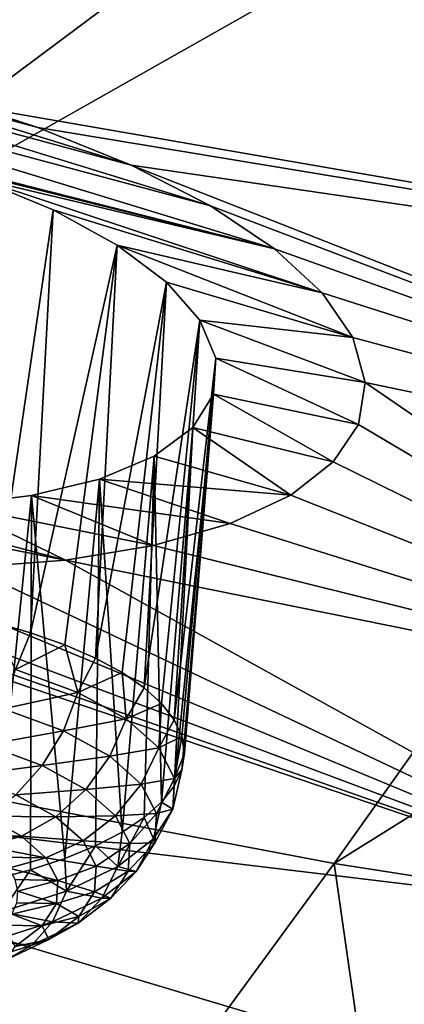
# Model space of a CAD drawing. Header units: metres. Extents: x -90 to 304, y -90 to 74.
# Tile 230 of 570: x 214.78 to 215.96, y -1.5 to 1.53. Entities that reach past the tile are written whole.
import ezdxf

# ---------------------------------------------------------------- set-up
doc = ezdxf.new("R2010")
doc.units = ezdxf.units.M
doc.layers.add('solid_21662050_350', color=7, linetype='CONTINUOUS')

msp = doc.modelspace()

# ---------------------------------------------------------------- linework, layer by layer
at = {"layer": 'solid_21662050_350'}
for points in [[(215.873734, 4.158753, 221.013428), (212.861694, 4.843024, 219.112793), (208.595856, 0.413328, 223.919876)], [(215.873734, 4.158753, 221.013428), (208.595856, 0.413328, 223.919876), (212.084122, -0.376045, 226.112442)], [(219.035385, 3.556889, 222.685165), (215.873734, 4.158753, 221.013428), (212.084122, -0.376045, 226.112442)], [(219.035385, 3.556889, 222.685165), (212.084122, -0.376045, 226.112442), (215.744446, -1.070291, 228.040787)], [(222.327042, 3.041162, 224.117661), (219.035385, 3.556889, 222.685165), (215.744446, -1.070291, 228.040787)], [(211.903397, 3.068192, 164.105408), (215.508759, 1.915736, 165.434235), (214.630753, 1.260275, 167.254196)], [(222.327042, 3.041162, 224.117661), (215.744446, -1.070291, 228.040787), (219.554276, -1.665131, 229.693024)], [(219.493256, 1.132907, 166.048431), (215.508759, 1.915736, 165.434235), (216.539154, 2.547928, 163.678253)], [(218.642761, 0.565247, 167.625168), (214.630753, 1.260275, 167.254196), (215.508759, 1.915736, 165.434235)], [(219.493256, 1.132907, 166.048431), (218.642761, 0.565247, 167.625168), (215.508759, 1.915736, 165.434235)], [(215.363953, 0.953673, 167.728516), (213.427536, 1.47194, 167.186035), (213.790237, 1.437621, 167.134735)], [(215.56073, 0.821581, 167.977005), (213.427536, 1.47194, 167.186035), (215.363953, 0.953673, 167.728516)], [(214.367477, 1.124777, 167.667068), (213.427536, 1.47194, 167.186035), (215.56073, 0.821581, 167.977005)], [(215.120224, 1.078895, 167.514099), (213.790237, 1.437621, 167.134735), (214.153625, 1.378343, 167.143982)], [(215.363953, 0.953673, 167.728516), (213.790237, 1.437621, 167.134735), (215.120224, 1.078895, 167.514099)], [(214.832642, 1.194305, 167.339844), (214.153625, 1.378343, 167.143982), (214.630753, 1.260275, 167.254196)], [(215.120224, 1.078895, 167.514099), (214.153625, 1.378343, 167.143982), (214.832642, 1.194305, 167.339844)], [(214.832642, 1.194305, 167.339844), (214.630753, 1.260275, 167.254196), (218.642761, 0.565247, 167.625168)], [(215.120224, 1.078895, 167.514099), (214.832642, 1.194305, 167.339844), (218.642761, 0.565247, 167.625168)], [(214.367477, 1.124777, 167.667068), (215.56073, 0.821581, 167.977005), (214.508301, 1.084101, 167.713928)], [(214.508301, 1.084101, 167.713928), (215.56073, 0.821581, 167.977005), (214.641327, 1.039527, 167.773163)], [(215.120224, 1.078895, 167.514099), (218.642761, 0.565247, 167.625168), (217.928955, -0.023624, 169.260818)], [(215.363953, 0.953673, 167.728516), (215.120224, 1.078895, 167.514099), (217.928955, -0.023624, 169.260818)], [(214.641327, 1.039527, 167.773163), (215.56073, 0.821581, 167.977005), (215.707321, 0.685895, 168.252747)], [(214.641327, 1.039527, 167.773163), (215.707321, 0.685895, 168.252747), (214.87973, 0.940938, 167.92485)], [(214.641327, 1.039527, 167.773163), (214.87973, 0.940938, 167.92485), (214.693542, -0.326118, 167.443329)], [(214.87973, 0.940938, 167.92485), (214.809998, -0.359903, 167.531403), (214.693542, -0.326118, 167.443329)], [(214.87973, 0.940938, 167.92485), (215.076843, 0.832899, 168.114792), (214.809998, -0.359903, 167.531403)], [(214.87973, 0.940938, 167.92485), (215.707321, 0.685895, 168.252747), (215.076843, 0.832899, 168.114792)], [(215.56073, 0.821581, 167.977005), (215.363953, 0.953673, 167.728516), (217.928955, -0.023624, 169.260818)], [(215.076843, 0.832899, 168.114792), (214.915955, -0.397554, 167.630478), (214.809998, -0.359903, 167.531403)], [(215.076843, 0.832899, 168.114792), (215.010269, -0.438658, 167.739471), (214.915955, -0.397554, 167.630478)], [(215.076843, 0.832899, 168.114792), (215.228485, 0.718739, 168.33638), (215.010269, -0.438658, 167.739471)], [(215.076843, 0.832899, 168.114792), (215.707321, 0.685895, 168.252747), (215.801483, 0.547927, 168.553268)], [(215.076843, 0.832899, 168.114792), (215.801483, 0.547927, 168.553268), (215.228485, 0.718739, 168.33638)], [(215.707321, 0.685895, 168.252747), (215.56073, 0.821581, 167.977005), (217.928955, -0.023624, 169.260818)], [(215.228485, 0.718739, 168.33638), (215.091873, -0.482764, 167.857178), (215.010269, -0.438658, 167.739471)], [(215.228485, 0.718739, 168.33638), (215.159912, -0.529389, 167.982315), (215.091873, -0.482764, 167.857178)], [(215.228485, 0.718739, 168.33638), (215.330826, 0.601673, 168.58313), (215.159912, -0.529389, 167.982315)], [(215.228485, 0.718739, 168.33638), (215.801483, 0.547927, 168.553268), (215.330826, 0.601673, 168.58313)], [(215.801483, 0.547927, 168.553268), (215.707321, 0.685895, 168.252747), (217.928955, -0.023624, 169.260818)], [(215.330826, 0.601673, 168.58313), (215.213608, -0.578023, 168.113525), (215.159912, -0.529389, 167.982315)], [(215.330826, 0.601673, 168.58313), (215.252396, -0.628132, 168.249344), (215.213608, -0.578023, 168.113525)], [(215.330826, 0.601673, 168.58313), (215.380066, 0.485239, 168.847809), (215.252396, -0.628132, 168.249344)], [(215.330826, 0.601673, 168.58313), (215.801483, 0.547927, 168.553268), (215.840057, 0.410004, 168.874069)], [(215.330826, 0.601673, 168.58313), (215.840057, 0.410004, 168.874069), (215.380066, 0.485239, 168.847809)], [(215.840057, 0.410004, 168.874069), (215.801483, 0.547927, 168.553268), (217.928955, -0.023624, 169.260818)], [(215.380066, 0.485239, 168.847809), (215.275833, -0.679168, 168.38829), (215.252396, -0.628132, 168.249344)], [(215.380066, 0.485239, 168.847809), (215.283676, -0.73057, 168.528854), (215.275833, -0.679168, 168.38829)], [(215.380066, 0.485239, 168.847809), (215.373184, 0.373594, 169.121353), (215.283676, -0.73057, 168.528854)], [(215.380066, 0.485239, 168.847809), (215.819153, 0.280376, 169.196457), (215.373184, 0.373594, 169.121353)], [(215.380066, 0.485239, 168.847809), (215.840057, 0.410004, 168.874069), (215.819153, 0.280376, 169.196457)], [(215.819153, 0.280376, 169.196457), (215.840057, 0.410004, 168.874069), (217.356369, -0.629938, 170.944931)], [(215.840057, 0.410004, 168.874069), (217.928955, -0.023624, 169.260818), (217.356369, -0.629938, 170.944931)], [(215.373184, 0.373594, 169.121353), (215.25238, -0.832228, 168.808655), (215.275818, -0.781778, 168.669495)], [(215.373184, 0.373594, 169.121353), (215.309219, 0.271372, 169.392868), (215.25238, -0.832228, 168.808655)], [(215.373184, 0.373594, 169.121353), (215.275818, -0.781778, 168.669495), (215.283676, -0.73057, 168.528854)], [(215.373184, 0.373594, 169.121353), (215.740906, 0.165518, 169.50383), (215.309219, 0.271372, 169.392868)], [(215.373184, 0.373594, 169.121353), (215.819153, 0.280376, 169.196457), (215.740906, 0.165518, 169.50383)], [(215.740906, 0.165518, 169.50383), (215.819153, 0.280376, 169.196457), (217.356369, -0.629938, 170.944931)], [(215.19046, 0.183099, 169.650482), (215.309219, 0.271372, 169.392868), (215.61142, 0.063768, 169.798096)], [(215.19046, 0.183099, 169.650482), (215.213593, -0.881368, 168.944824), (215.309219, 0.271372, 169.392868)], [(215.309219, 0.271372, 169.392868), (215.213593, -0.881368, 168.944824), (215.25238, -0.832228, 168.808655)], [(215.309219, 0.271372, 169.392868), (215.740906, 0.165518, 169.50383), (215.61142, 0.063768, 169.798096)], [(215.19046, 0.183099, 169.650482), (215.61142, 0.063768, 169.798096), (215.022491, 0.112477, 169.883194)], [(215.19046, 0.183099, 169.650482), (215.022491, 0.112477, 169.883194), (215.091843, -0.973587, 169.202255)], [(215.19046, 0.183099, 169.650482), (215.091843, -0.973587, 169.202255), (215.159882, -0.928661, 169.076508)], [(215.19046, 0.183099, 169.650482), (215.159882, -0.928661, 169.076508), (215.213593, -0.881368, 168.944824)], [(215.61142, 0.063768, 169.798096), (215.740906, 0.165518, 169.50383), (217.356369, -0.629938, 170.944931)], [(215.022491, 0.112477, 169.883194), (215.424286, -0.02353, 170.078232), (214.813095, 0.061951, 170.082275)], [(215.022491, 0.112477, 169.883194), (214.813095, 0.061951, 170.082275), (214.915909, -1.054404, 169.430542)], [(215.022491, 0.112477, 169.883194), (214.915909, -1.054404, 169.430542), (215.010223, -1.015656, 169.320709)], [(215.022491, 0.112477, 169.883194), (215.010223, -1.015656, 169.320709), (215.091843, -0.973587, 169.202255)], [(215.022491, 0.112477, 169.883194), (215.61142, 0.063768, 169.798096), (215.424286, -0.02353, 170.078232)], [(214.813095, 0.061951, 170.082275), (215.188202, -0.091524, 170.329391), (214.570526, 0.032827, 170.241577)], [(214.813095, 0.061951, 170.082275), (214.570526, 0.032827, 170.241577), (214.693466, -1.120287, 169.61972)], [(214.813095, 0.061951, 170.082275), (214.693466, -1.120287, 169.61972), (214.809937, -1.089409, 169.530579)], [(214.813095, 0.061951, 170.082275), (214.809937, -1.089409, 169.530579), (214.915909, -1.054404, 169.430542)], [(214.813095, 0.061951, 170.082275), (215.424286, -0.02353, 170.078232), (215.188202, -0.091524, 170.329391)], [(215.424286, -0.02353, 170.078232), (215.61142, 0.063768, 169.798096), (217.356369, -0.629938, 170.944931)], [(214.016556, 0.041083, 170.424301), (214.918259, -0.136739, 170.537704), (214.620224, -0.159019, 170.700699)], [(214.302567, 0.025734, 170.356796), (214.918259, -0.136739, 170.537704), (214.016556, 0.041083, 170.424301)], [(214.570526, 0.032827, 170.241577), (214.918259, -0.136739, 170.537704), (214.302567, 0.025734, 170.356796)], [(214.570526, 0.032827, 170.241577), (215.188202, -0.091524, 170.329391), (214.918259, -0.136739, 170.537704)], [(215.188202, -0.091524, 170.329391), (215.424286, -0.02353, 170.078232), (217.356369, -0.629938, 170.944931)], [(216.928696, -1.249815, 172.666702), (212.943466, -0.769548, 172.892899), (213.380676, -0.042965, 170.874084)], [(213.604553, -0.086062, 170.896194), (216.928696, -1.249815, 172.666702), (213.380676, -0.042965, 170.874084)], [(213.604553, -0.086062, 170.896194), (213.956589, -0.134313, 170.883881), (216.928696, -1.249815, 172.666702)], [(214.918259, -0.136739, 170.537704), (215.188202, -0.091524, 170.329391), (217.356369, -0.629938, 170.944931)], [(213.956589, -0.134313, 170.883881), (214.297272, -0.158444, 170.817505), (216.928696, -1.249815, 172.666702)], [(214.620224, -0.159019, 170.700699), (214.918259, -0.136739, 170.537704), (216.928696, -1.249815, 172.666702)], [(214.918259, -0.136739, 170.537704), (217.356369, -0.629938, 170.944931), (216.928696, -1.249815, 172.666702)], [(214.297272, -0.158444, 170.817505), (214.620224, -0.159019, 170.700699), (216.928696, -1.249815, 172.666702)], [(214.764526, -0.472978, 167.483353), (214.693542, -0.326118, 167.443329), (214.809998, -0.359903, 167.531403)], [(214.764526, -0.472978, 167.483353), (214.809998, -0.359903, 167.531403), (214.915955, -0.397554, 167.630478)], [(215.744446, -1.070291, 228.040787), (212.084122, -0.376045, 226.112442), (212.176163, -5.941883, 232.982635)], [(214.955765, -0.543557, 167.669373), (214.764526, -0.472978, 167.483353), (214.915955, -0.397554, 167.630478)], [(214.955765, -0.543557, 167.669373), (214.915955, -0.397554, 167.630478), (215.010269, -0.438658, 167.739471)], [(214.955765, -0.543557, 167.669373), (215.010269, -0.438658, 167.739471), (215.091873, -0.482764, 167.857178)], [(214.727661, -0.59373, 167.483353), (214.764526, -0.472978, 167.483353), (214.955765, -0.543557, 167.669373)], [(215.104523, -0.625086, 167.887024), (214.955765, -0.543557, 167.669373), (215.091873, -0.482764, 167.857178)], [(215.104523, -0.625086, 167.887024), (215.091873, -0.482764, 167.857178), (215.159912, -0.529389, 167.982315)], [(214.727661, -0.59373, 167.483353), (214.955765, -0.543557, 167.669373), (214.911514, -0.661581, 167.66217)], [(214.911514, -0.661581, 167.66217), (214.955765, -0.543557, 167.669373), (215.104523, -0.625086, 167.887024)], [(215.104523, -0.625086, 167.887024), (215.159912, -0.529389, 167.982315), (215.213608, -0.578023, 168.113525)], [(214.727661, -0.59373, 167.483353), (214.911514, -0.661581, 167.66217), (214.67363, -0.705034, 167.508484)], [(215.205093, -0.714433, 168.127975), (215.104523, -0.625086, 167.887024), (215.213608, -0.578023, 168.113525)], [(215.205093, -0.714433, 168.127975), (215.213608, -0.578023, 168.113525), (215.252396, -0.628132, 168.249344)], [(214.911514, -0.661581, 167.66217), (215.104523, -0.625086, 167.887024), (215.05452, -0.739958, 167.871414)], [(215.05452, -0.739958, 167.871414), (215.104523, -0.625086, 167.887024), (215.205093, -0.714433, 168.127975)], [(215.205093, -0.714433, 168.127975), (215.252396, -0.628132, 168.249344), (215.275833, -0.679168, 168.38829)], [(214.911514, -0.661581, 167.66217), (214.846436, -0.768812, 167.676559), (214.67363, -0.705034, 167.508484)], [(214.911514, -0.661581, 167.66217), (215.05452, -0.739958, 167.871414), (214.846436, -0.768812, 167.676559)], [(215.253586, -0.808163, 168.382965), (215.205093, -0.714433, 168.127975), (215.275833, -0.679168, 168.38829)], [(215.253586, -0.808163, 168.382965), (215.275833, -0.679168, 168.38829), (215.283676, -0.73057, 168.528854)], [(214.67363, -0.705034, 167.508484), (214.846436, -0.768812, 167.676559), (214.605865, -0.799793, 167.557144)], [(215.05452, -0.739958, 167.871414), (215.205093, -0.714433, 168.127975), (215.151199, -0.82585, 168.103058)], [(215.151199, -0.82585, 168.103058), (215.205093, -0.714433, 168.127975), (215.253586, -0.808163, 168.382965)], [(215.05452, -0.739958, 167.871414), (214.980865, -0.842485, 167.873245), (214.846436, -0.768812, 167.676559)], [(215.05452, -0.739958, 167.871414), (215.151199, -0.82585, 168.103058), (214.980865, -0.842485, 167.873245)], [(215.253586, -0.808163, 168.382965), (215.283676, -0.73057, 168.528854), (215.275818, -0.781778, 168.669495)], [(216.648666, -1.879289, 174.415131), (212.67981, -1.508452, 174.945282), (212.943466, -0.769548, 172.892899)], [(216.928696, -1.249815, 172.666702), (216.648666, -1.879289, 174.415131), (212.943466, -0.769548, 172.892899)], [(214.846436, -0.768812, 167.676559), (214.764709, -0.858414, 167.711639), (214.605865, -0.799793, 167.557144)], [(214.846436, -0.768812, 167.676559), (214.980865, -0.842485, 167.873245), (214.764709, -0.858414, 167.711639)], [(215.248154, -0.902675, 168.642181), (215.275818, -0.781778, 168.669495), (215.25238, -0.832228, 168.808655)], [(215.248154, -0.902675, 168.642181), (215.253586, -0.808163, 168.382965), (215.275818, -0.781778, 168.669495)], [(215.151199, -0.82585, 168.103058), (215.253586, -0.808163, 168.382965), (215.197815, -0.915956, 168.348175)], [(215.197815, -0.915956, 168.348175), (215.253586, -0.808163, 168.382965), (215.248154, -0.902675, 168.642181)], [(214.980865, -0.842485, 167.873245), (214.88826, -0.92613, 167.892426), (214.764709, -0.858414, 167.711639)], [(214.980865, -0.842485, 167.873245), (215.071747, -0.923221, 168.090988), (214.88826, -0.92613, 167.892426)], [(215.151199, -0.82585, 168.103058), (215.071747, -0.923221, 168.090988), (214.980865, -0.842485, 167.873245)], [(215.151199, -0.82585, 168.103058), (215.197815, -0.915956, 168.348175), (215.071747, -0.923221, 168.090988)], [(215.248154, -0.902675, 168.642181), (215.25238, -0.832228, 168.808655), (215.213593, -0.881368, 168.944824)], [(214.764709, -0.858414, 167.711639), (214.88826, -0.92613, 167.892426), (214.671524, -0.924674, 167.765167)], [(215.159882, -0.928661, 169.076508), (215.189011, -0.994336, 168.89566), (215.213593, -0.881368, 168.944824)], [(215.189011, -0.994336, 168.89566), (215.248154, -0.902675, 168.642181), (215.213593, -0.881368, 168.944824)], [(215.192612, -1.006814, 168.597366), (215.248154, -0.902675, 168.642181), (215.189011, -0.994336, 168.89566)], [(215.197815, -0.915956, 168.348175), (215.248154, -0.902675, 168.642181), (215.192612, -1.006814, 168.597366)], [(214.671524, -0.924674, 167.765167), (214.782608, -0.985561, 167.927719), (214.618515, -0.98556, 167.892761)], [(214.88826, -0.92613, 167.892426), (214.782608, -0.985561, 167.927719), (214.671524, -0.924674, 167.765167)], [(214.88826, -0.92613, 167.892426), (214.971786, -1.00034, 168.09256), (214.782608, -0.985561, 167.927719)], [(215.071747, -0.923221, 168.090988), (214.971786, -1.00034, 168.09256), (214.88826, -0.92613, 167.892426)], [(215.071747, -0.923221, 168.090988), (215.11557, -1.00792, 168.321396), (214.971786, -1.00034, 168.09256)], [(215.197815, -0.915956, 168.348175), (215.11557, -1.00792, 168.321396), (215.071747, -0.923221, 168.090988)], [(215.07843, -1.079625, 169.133682), (215.189011, -0.994336, 168.89566), (215.159882, -0.928661, 169.076508)], [(215.07843, -1.079625, 169.133682), (215.159882, -0.928661, 169.076508), (215.091843, -0.973587, 169.202255)], [(215.197815, -0.915956, 168.348175), (215.192612, -1.006814, 168.597366), (215.11557, -1.00792, 168.321396)], [(214.782608, -0.985561, 167.927719), (214.670761, -1.016972, 167.976822), (214.618515, -0.98556, 167.892761)], [(214.782608, -0.985561, 167.927719), (214.857712, -1.052287, 168.107666), (214.670761, -1.016972, 167.976822)], [(214.971786, -1.00034, 168.09256), (214.857712, -1.052287, 168.107666), (214.782608, -0.985561, 167.927719)], [(215.07843, -1.079625, 169.133682), (215.091843, -0.973587, 169.202255), (215.010223, -1.015656, 169.320709)], [(215.07843, -1.079625, 169.133682), (215.135742, -1.094932, 168.841049), (215.189011, -0.994336, 168.89566)], [(215.192612, -1.006814, 168.597366), (215.189011, -0.994336, 168.89566), (215.135742, -1.094932, 168.841049)], [(214.857712, -1.052287, 168.107666), (214.712646, -1.050067, 168.065903), (214.670761, -1.016972, 167.976822)], [(214.971786, -1.00034, 168.09256), (215.01207, -1.07819, 168.304352), (214.857712, -1.052287, 168.107666)], [(214.920639, -1.155263, 169.347076), (215.010223, -1.015656, 169.320709), (214.915909, -1.054404, 169.430542)], [(214.920639, -1.155263, 169.347076), (215.07843, -1.079625, 169.133682), (215.010223, -1.015656, 169.320709)], [(215.11557, -1.00792, 168.321396), (215.01207, -1.07819, 168.304352), (214.971786, -1.00034, 168.09256)], [(215.11557, -1.00792, 168.321396), (215.110672, -1.093324, 168.555634), (215.01207, -1.07819, 168.304352)], [(215.192612, -1.006814, 168.597366), (215.110672, -1.093324, 168.555634), (215.11557, -1.00792, 168.321396)], [(215.192612, -1.006814, 168.597366), (215.135742, -1.094932, 168.841049), (215.110672, -1.093324, 168.555634)], [(214.857712, -1.052287, 168.107666), (214.743607, -1.084429, 168.158859), (214.712646, -1.050067, 168.065903)], [(214.857712, -1.052287, 168.107666), (214.893936, -1.122286, 168.298096), (214.743607, -1.084429, 168.158859)], [(214.920639, -1.155263, 169.347076), (214.915909, -1.054404, 169.430542), (214.809937, -1.089409, 169.530579)], [(215.01207, -1.07819, 168.304352), (214.893936, -1.122286, 168.298096), (214.857712, -1.052287, 168.107666)], [(215.744446, -1.070291, 228.040787), (212.176163, -5.941883, 232.982635), (216.540344, -6.631956, 234.899384)], [(214.721725, -1.218344, 169.527649), (214.809937, -1.089409, 169.530579), (214.693466, -1.120287, 169.61972)], [(214.721725, -1.218344, 169.527649), (214.920639, -1.155263, 169.347076), (214.809937, -1.089409, 169.530579)], [(214.893936, -1.122286, 168.298096), (214.76329, -1.119625, 168.254562), (214.743607, -1.084429, 168.158859)], [(215.01207, -1.07819, 168.304352), (215.007568, -1.156689, 168.519638), (214.893936, -1.122286, 168.298096)], [(215.029434, -1.176923, 169.06987), (215.07843, -1.079625, 169.133682), (214.920639, -1.155263, 169.347076)], [(215.110672, -1.093324, 168.555634), (215.007568, -1.156689, 168.519638), (215.01207, -1.07819, 168.304352)], [(215.029434, -1.176923, 169.06987), (215.135742, -1.094932, 168.841049), (215.07843, -1.079625, 169.133682)], [(219.554276, -1.665131, 229.693024), (215.744446, -1.070291, 228.040787), (216.540344, -6.631956, 234.899384)], [(214.893936, -1.122286, 168.298096), (214.771439, -1.155213, 168.351761), (214.76329, -1.119625, 168.254562)], [(215.110672, -1.093324, 168.555634), (215.05722, -1.176153, 168.784698), (215.007568, -1.156689, 168.519638)], [(215.029434, -1.176923, 169.06987), (215.05722, -1.176153, 168.784698), (215.135742, -1.094932, 168.841049)], [(215.135742, -1.094932, 168.841049), (215.05722, -1.176153, 168.784698), (215.110672, -1.093324, 168.555634)], [(214.893936, -1.122286, 168.298096), (214.889893, -1.192869, 168.491684), (214.771439, -1.155213, 168.351761)], [(215.007568, -1.156689, 168.519638), (214.889893, -1.192869, 168.491684), (214.893936, -1.122286, 168.298096)], [(214.877747, -1.249637, 169.275009), (214.920639, -1.155263, 169.347076), (214.721725, -1.218344, 169.527649)], [(214.889893, -1.192869, 168.491684), (214.767944, -1.190745, 168.44928), (214.771439, -1.155213, 168.351761)], [(215.029434, -1.176923, 169.06987), (214.920639, -1.155263, 169.347076), (214.877747, -1.249637, 169.275009)], [(215.029434, -1.176923, 169.06987), (214.877747, -1.249637, 169.275009), (214.957291, -1.253223, 168.999771)], [(215.007568, -1.156689, 168.519638), (214.95845, -1.232821, 168.730179), (214.889893, -1.192869, 168.491684)], [(214.957291, -1.253223, 168.999771), (214.95845, -1.232821, 168.730179), (215.05722, -1.176153, 168.784698)], [(215.029434, -1.176923, 169.06987), (214.957291, -1.253223, 168.999771), (215.05722, -1.176153, 168.784698)], [(215.05722, -1.176153, 168.784698), (214.95845, -1.232821, 168.730179), (215.007568, -1.156689, 168.519638)], [(214.889893, -1.192869, 168.491684), (214.752853, -1.225774, 168.545853), (214.767944, -1.190745, 168.44928)], [(214.889893, -1.192869, 168.491684), (214.845718, -1.261324, 168.680984), (214.752853, -1.225774, 168.545853)], [(214.95845, -1.232821, 168.730179), (214.845718, -1.261324, 168.680984), (214.889893, -1.192869, 168.491684)], [(214.877747, -1.249637, 169.275009), (214.721725, -1.218344, 169.527649), (214.686523, -1.310279, 169.448608)], [(214.845718, -1.261324, 168.680984), (214.726349, -1.25986, 168.640289), (214.752853, -1.225774, 168.545853)], [(214.866592, -1.30366, 168.927872), (214.845718, -1.261324, 168.680984), (214.95845, -1.232821, 168.730179)], [(214.957291, -1.253223, 168.999771), (214.866592, -1.30366, 168.927872), (214.95845, -1.232821, 168.730179)], [(214.877747, -1.249637, 169.275009), (214.686523, -1.310279, 169.448608), (214.814713, -1.321572, 169.192596)], [(214.763123, -1.325019, 168.858749), (214.726349, -1.25986, 168.640289), (214.845718, -1.261324, 168.680984)], [(214.866592, -1.30366, 168.927872), (214.763123, -1.325019, 168.858749), (214.845718, -1.261324, 168.680984)], [(214.877747, -1.249637, 169.275009), (214.814713, -1.321572, 169.192596), (214.957291, -1.253223, 168.999771)], [(214.957291, -1.253223, 168.999771), (214.814713, -1.321572, 169.192596), (214.866592, -1.30366, 168.927872)], [(214.686523, -1.310279, 169.448608), (214.634964, -1.378575, 169.355774), (214.814713, -1.321572, 169.192596)], [(214.814713, -1.321572, 169.192596), (214.634964, -1.378575, 169.355774), (214.735535, -1.366484, 169.105118)], [(214.866592, -1.30366, 168.927872), (214.735535, -1.366484, 169.105118), (214.763123, -1.325019, 168.858749)], [(214.814713, -1.321572, 169.192596), (214.735535, -1.366484, 169.105118), (214.866592, -1.30366, 168.927872)]]:
    msp.add_3dface(points, dxfattribs=at)

doc.saveas('drawing.dxf')
